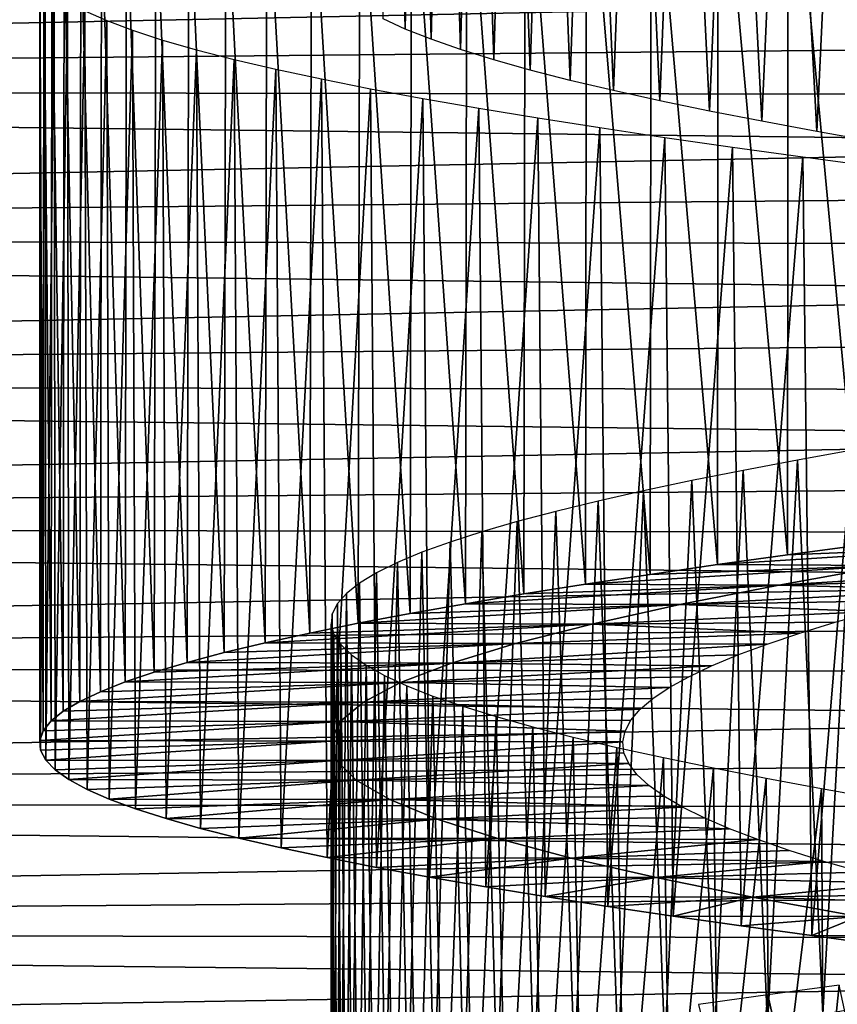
# Model space of a CAD drawing. Header units: millimetres. Extents: x -161 to 161, y -94 to 1149.
# Tile 880 of 1056: x 37.42 to 40.78, y 450.34 to 454.4. Entities that reach past the tile are written whole.
import ezdxf

# ---------------------------------------------------------------- set-up
doc = ezdxf.new("R2010")
doc.units = ezdxf.units.MM
doc.header["$LTSCALE"] = 81.481481
for name, color, linetype in [('43', 7, 'CONTINUOUS'), ('44', 7, 'CONTINUOUS'), ('61', 7, 'CONTINUOUS'), ('62', 7, 'CONTINUOUS'), ('78', 7, 'CONTINUOUS')]:
    doc.layers.add(name, color=color, linetype=linetype)

msp = doc.modelspace()

# ---------------------------------------------------------------- linework, layer by layer
at = {"layer": '43', "color": 7, "linetype": 'CONTINUOUS', "true_color": 0xaaaaaa}
for points in [[(53, 454.7003, -15.6238), (53, 454.3845, -15.4846), (24.2, 454.7366, -15.6397), (53, 454.7003, -15.6238)], [(24.2, 454.7366, -15.6397), (53, 454.3845, -15.4846), (24.2, 454.1122, -15.3587), (24.2, 454.7366, -15.6397)], [(53, 454.3845, -15.4846), (53, 454.0716, -15.339), (24.2, 454.1122, -15.3587), (53, 454.3845, -15.4846)], [(53, 454.0716, -15.339), (53, 453.7619, -15.1873), (24.2, 454.1122, -15.3587), (53, 454.0716, -15.339)], [(24.2, 454.1122, -15.3587), (53, 453.7619, -15.1873), (24.2, 453.4997, -15.0528), (24.2, 454.1122, -15.3587)], [(53, 453.7619, -15.1873), (53, 453.456, -15.0296), (24.2, 453.4997, -15.0528), (53, 453.7619, -15.1873)], [(53, 453.456, -15.0296), (53, 453.1541, -14.8662), (24.2, 453.4997, -15.0528), (53, 453.456, -15.0296)], [(24.2, 453.4997, -15.0528), (53, 453.1541, -14.8662), (24.2, 452.9, -14.7224), (24.2, 453.4997, -15.0528)], [(53, 453.1541, -14.8662), (53, 452.8556, -14.6966), (24.2, 452.9, -14.7224), (53, 453.1541, -14.8662)], [(53, 452.8556, -14.6966), (53, 452.5599, -14.5205), (24.2, 452.9, -14.7224), (53, 452.8556, -14.6966)], [(24.2, 452.9, -14.7224), (53, 452.5599, -14.5205), (24.2, 452.3141, -14.3682), (24.2, 452.9, -14.7224)], [(53, 452.5599, -14.5205), (53, 452.2672, -14.3382), (24.2, 452.3141, -14.3682), (53, 452.5599, -14.5205)], [(53, 452.2672, -14.3382), (53, 451.9781, -14.1498), (24.2, 452.3141, -14.3682), (53, 452.2672, -14.3382)], [(24.2, 452.3141, -14.3682), (53, 451.9781, -14.1498), (24.2, 451.7429, -13.9907), (24.2, 452.3141, -14.3682)], [(53, 451.9781, -14.1498), (53, 451.6927, -13.9556), (24.2, 451.7429, -13.9907), (53, 451.9781, -14.1498)], [(53, 451.6927, -13.9556), (53, 451.4115, -13.7558), (24.2, 451.7429, -13.9907), (53, 451.6927, -13.9556)], [(24.2, 451.7429, -13.9907), (53, 451.4115, -13.7558), (24.2, 451.1874, -13.5905), (24.2, 451.7429, -13.9907)], [(53, 451.4115, -13.7558), (53, 451.1348, -13.5507), (24.2, 451.1874, -13.5905), (53, 451.4115, -13.7558)], [(53, 451.1348, -13.5507), (53, 450.8629, -13.3405), (24.2, 451.1874, -13.5905), (53, 451.1348, -13.5507)], [(24.2, 451.1874, -13.5905), (53, 450.8629, -13.3405), (24.2, 450.6484, -13.1683), (24.2, 451.1874, -13.5905)], [(53, 450.8629, -13.3405), (53, 450.5959, -13.1252), (24.2, 450.6484, -13.1683), (53, 450.8629, -13.3405)], [(53, 450.5959, -13.1252), (53, 450.3327, -12.9039), (24.2, 450.6484, -13.1683), (53, 450.5959, -13.1252)], [(24.2, 450.6484, -13.1683), (53, 450.3327, -12.9039), (24.2, 450.1269, -12.7247), (24.2, 450.6484, -13.1683)]]:
    msp.add_3dface(points, dxfattribs=at)
at = {"layer": '44', "color": 7, "linetype": 'CONTINUOUS', "true_color": 0xaaaaaa}
for points in [[(24.2, 454.1122, 15.3587), (53, 454.7003, 15.6238), (24.2, 454.7366, 15.6397), (24.2, 454.1122, 15.3587)], [(53, 454.3845, 15.4846), (53, 454.7003, 15.6238), (24.2, 454.1122, 15.3587), (53, 454.3845, 15.4846)], [(53, 454.0716, 15.339), (53, 454.3845, 15.4846), (24.2, 454.1122, 15.3587), (53, 454.0716, 15.339)], [(24.2, 453.4997, 15.0528), (53, 454.0716, 15.339), (24.2, 454.1122, 15.3587), (24.2, 453.4997, 15.0528)], [(53, 453.7619, 15.1873), (53, 454.0716, 15.339), (24.2, 453.4997, 15.0528), (53, 453.7619, 15.1873)], [(53, 453.456, 15.0296), (53, 453.7619, 15.1873), (24.2, 453.4997, 15.0528), (53, 453.456, 15.0296)], [(24.2, 452.9, 14.7224), (53, 453.456, 15.0296), (24.2, 453.4997, 15.0528), (24.2, 452.9, 14.7224)], [(53, 453.1541, 14.8662), (53, 453.456, 15.0296), (24.2, 452.9, 14.7224), (53, 453.1541, 14.8662)], [(53, 452.8556, 14.6966), (53, 453.1541, 14.8662), (24.2, 452.9, 14.7224), (53, 452.8556, 14.6966)], [(24.2, 452.3141, 14.3682), (53, 452.8556, 14.6966), (24.2, 452.9, 14.7224), (24.2, 452.3141, 14.3682)], [(53, 452.5599, 14.5205), (53, 452.8556, 14.6966), (24.2, 452.3141, 14.3682), (53, 452.5599, 14.5205)], [(53, 452.2672, 14.3382), (53, 452.5599, 14.5205), (24.2, 452.3141, 14.3682), (53, 452.2672, 14.3382)], [(24.2, 451.7429, 13.9907), (53, 452.2672, 14.3382), (24.2, 452.3141, 14.3682), (24.2, 451.7429, 13.9907)], [(53, 451.9781, 14.1498), (53, 452.2672, 14.3382), (24.2, 451.7429, 13.9907), (53, 451.9781, 14.1498)], [(53, 451.6927, 13.9556), (53, 451.9781, 14.1498), (24.2, 451.7429, 13.9907), (53, 451.6927, 13.9556)], [(24.2, 451.1874, 13.5905), (53, 451.6927, 13.9556), (24.2, 451.7429, 13.9907), (24.2, 451.1874, 13.5905)], [(53, 451.4115, 13.7558), (53, 451.6927, 13.9556), (24.2, 451.1874, 13.5905), (53, 451.4115, 13.7558)], [(53, 451.1348, 13.5507), (53, 451.4115, 13.7558), (24.2, 451.1874, 13.5905), (53, 451.1348, 13.5507)], [(24.2, 450.6484, 13.1683), (53, 451.1348, 13.5507), (24.2, 451.1874, 13.5905), (24.2, 450.6484, 13.1683)], [(53, 450.8629, 13.3405), (53, 451.1348, 13.5507), (24.2, 450.6484, 13.1683), (53, 450.8629, 13.3405)], [(53, 450.5959, 13.1252), (53, 450.8629, 13.3405), (24.2, 450.6484, 13.1683), (53, 450.5959, 13.1252)], [(24.2, 450.1269, 12.7247), (53, 450.5959, 13.1252), (24.2, 450.6484, 13.1683), (24.2, 450.1269, 12.7247)], [(53, 450.3327, 12.9039), (53, 450.5959, 13.1252), (24.2, 450.1269, 12.7247), (53, 450.3327, 12.9039)]]:
    msp.add_3dface(points, dxfattribs=at)
at = {"layer": '61', "color": 7, "linetype": 'CONTINUOUS', "true_color": 0xaaaaaa}
for points in [[(40.9898, 452.1487, 4.6168), (41.4725, 452.229, 4.9469), (40.2902, 452.1525, 5.5923), (40.9898, 452.1487, 4.6168)], [(40.2902, 452.1525, 5.5923), (41.4725, 452.229, 4.9469), (40.5781, 452.1927, 5.798), (40.2902, 452.1525, 5.5923)], [(40.5781, 452.1927, 5.798), (41.4725, 452.229, 4.9469), (40.876, 452.233, 5.9889), (40.5781, 452.1927, 5.798)], [(40.5426, 452.0684, 4.24), (40.9898, 452.1487, 4.6168), (39.7474, 452.0721, 5.1387), (40.5426, 452.0684, 4.24)], [(39.7474, 452.0721, 5.1387), (40.9898, 452.1487, 4.6168), (40.0131, 452.1123, 5.3723), (39.7474, 452.0721, 5.1387)], [(40.0131, 452.1123, 5.3723), (40.9898, 452.1487, 4.6168), (40.2902, 452.1525, 5.5923), (40.0131, 452.1123, 5.3723)], [(40.9898, 452.1487, 4.6168), (40.5426, 452.0684, 4.24), (41.6681, 452.1383, 3.625), (40.9898, 452.1487, 4.6168)], [(41.6681, 452.1383, 3.625), (40.5426, 452.0684, 4.24), (41.4692, 452.0936, 3.4604), (41.6681, 452.1383, 3.625)], [(41.4692, 452.0936, 3.4604), (40.5426, 452.0684, 4.24), (41.28, 452.049, 3.285), (41.4692, 452.0936, 3.4604)], [(40.1357, 451.9882, 3.8201), (40.5426, 452.0684, 4.24), (39.2528, 451.9916, 4.6329), (40.1357, 451.9882, 3.8201)], [(39.2528, 451.9916, 4.6329), (40.5426, 452.0684, 4.24), (39.4938, 452.0318, 4.8921), (39.2528, 451.9916, 4.6329)], [(39.4938, 452.0318, 4.8921), (40.5426, 452.0684, 4.24), (39.7474, 452.0721, 5.1387), (39.4938, 452.0318, 4.8921)], [(40.5426, 452.0684, 4.24), (40.1357, 451.9882, 3.8201), (41.28, 452.049, 3.285), (40.5426, 452.0684, 4.24)], [(41.28, 452.049, 3.285), (40.1357, 451.9882, 3.8201), (41.1009, 452.0043, 3.0993), (41.28, 452.049, 3.285)], [(41.1009, 452.0043, 3.0993), (40.1357, 451.9882, 3.8201), (40.9325, 451.9596, 2.9036), (41.1009, 452.0043, 3.0993)], [(39.7735, 451.9079, 3.3611), (40.1357, 451.9882, 3.8201), (38.8117, 451.9111, 4.0794), (39.7735, 451.9079, 3.3611)], [(38.8117, 451.9111, 4.0794), (40.1357, 451.9882, 3.8201), (39.0252, 451.9513, 4.3617), (38.8117, 451.9111, 4.0794)], [(39.0252, 451.9513, 4.3617), (40.1357, 451.9882, 3.8201), (39.2528, 451.9916, 4.6329), (39.0252, 451.9513, 4.3617)], [(40.1357, 451.9882, 3.8201), (39.7735, 451.9079, 3.3611), (40.9325, 451.9596, 2.9036), (40.1357, 451.9882, 3.8201)], [(40.9325, 451.9596, 2.9036), (39.7735, 451.9079, 3.3611), (40.7751, 451.9149, 2.6985), (40.9325, 451.9596, 2.9036)], [(39.4591, 451.8276, 2.868), (39.7735, 451.9079, 3.3611), (38.429, 451.8306, 3.4842), (39.4591, 451.8276, 2.868)], [(38.429, 451.8306, 3.4842), (39.7735, 451.9079, 3.3611), (38.6128, 451.8708, 3.7866), (38.429, 451.8306, 3.4842)], [(38.6128, 451.8708, 3.7866), (39.7735, 451.9079, 3.3611), (38.8117, 451.9111, 4.0794), (38.6128, 451.8708, 3.7866)], [(39.7735, 451.9079, 3.3611), (39.4591, 451.8276, 2.868), (40.6292, 451.8701, 2.4846), (39.7735, 451.9079, 3.3611)], [(40.7751, 451.9149, 2.6985), (39.7735, 451.9079, 3.3611), (40.6292, 451.8701, 2.4846), (40.7751, 451.9149, 2.6985)], [(40.6292, 451.8701, 2.4846), (39.4591, 451.8276, 2.868), (40.4954, 451.8253, 2.2627), (40.6292, 451.8701, 2.4846)], [(39.1957, 451.7474, 2.3459), (39.4591, 451.8276, 2.868), (38.1085, 451.7502, 2.8538), (39.1957, 451.7474, 2.3459)], [(38.1085, 451.7502, 2.8538), (39.4591, 451.8276, 2.868), (38.2608, 451.7904, 3.173), (38.1085, 451.7502, 2.8538)], [(38.2608, 451.7904, 3.173), (39.4591, 451.8276, 2.868), (38.429, 451.8306, 3.4842), (38.2608, 451.7904, 3.173)], [(39.4591, 451.8276, 2.868), (39.1957, 451.7474, 2.3459), (40.4954, 451.8253, 2.2627), (39.4591, 451.8276, 2.868)], [(40.4954, 451.8253, 2.2627), (39.1957, 451.7474, 2.3459), (40.3743, 451.7805, 2.0339), (40.4954, 451.8253, 2.2627)], [(40.3743, 451.7805, 2.0339), (39.1957, 451.7474, 2.3459), (40.2663, 451.7357, 1.7988), (40.3743, 451.7805, 2.0339)], [(38.9864, 451.6671, 1.8), (39.1957, 451.7474, 2.3459), (37.8531, 451.6697, 2.1944), (38.9864, 451.6671, 1.8)], [(37.8531, 451.6697, 2.1944), (39.1957, 451.7474, 2.3459), (37.9725, 451.71, 2.5274), (37.8531, 451.6697, 2.1944)], [(37.9725, 451.71, 2.5274), (39.1957, 451.7474, 2.3459), (38.1085, 451.7502, 2.8538), (37.9725, 451.71, 2.5274)], [(39.1957, 451.7474, 2.3459), (38.9864, 451.6671, 1.8), (40.2663, 451.7357, 1.7988), (39.1957, 451.7474, 2.3459)], [(40.2663, 451.7357, 1.7988), (38.9864, 451.6671, 1.8), (40.1718, 451.691, 1.5582), (40.2663, 451.7357, 1.7988)], [(40.1718, 451.691, 1.5582), (38.9864, 451.6671, 1.8), (40.0912, 451.6463, 1.3127), (40.1718, 451.691, 1.5582)], [(38.8334, 451.5869, 1.2357), (38.9864, 451.6671, 1.8), (37.6656, 451.5893, 1.5122), (38.8334, 451.5869, 1.2357)], [(37.6656, 451.5893, 1.5122), (38.9864, 451.6671, 1.8), (37.7507, 451.6295, 1.8557), (37.6656, 451.5893, 1.5122)], [(37.7507, 451.6295, 1.8557), (38.9864, 451.6671, 1.8), (37.8531, 451.6697, 2.1944), (37.7507, 451.6295, 1.8557)], [(38.9864, 451.6671, 1.8), (38.8334, 451.5869, 1.2357), (40.0912, 451.6463, 1.3127), (38.9864, 451.6671, 1.8)], [(40.0912, 451.6463, 1.3127), (38.8334, 451.5869, 1.2357), (40.0246, 451.6016, 1.0631), (40.0912, 451.6463, 1.3127)], [(40.0246, 451.6016, 1.0631), (38.8334, 451.5869, 1.2357), (39.9721, 451.5569, 0.81), (40.0246, 451.6016, 1.0631)], [(38.7379, 451.5066, 0.6587), (38.8334, 451.5869, 1.2357), (37.5478, 451.5088, 0.8148), (38.7379, 451.5066, 0.6587)], [(37.5478, 451.5088, 0.8148), (38.8334, 451.5869, 1.2357), (37.5979, 451.5491, 1.1649), (37.5478, 451.5088, 0.8148)], [(37.5979, 451.5491, 1.1649), (38.8334, 451.5869, 1.2357), (37.6656, 451.5893, 1.5122), (37.5979, 451.5491, 1.1649)], [(38.8334, 451.5869, 1.2357), (38.7379, 451.5066, 0.6587), (39.9721, 451.5569, 0.81), (38.8334, 451.5869, 1.2357)], [(39.9721, 451.5569, 0.81), (38.7379, 451.5066, 0.6587), (39.9338, 451.5121, 0.5543), (39.9721, 451.5569, 0.81)], [(38.7006, 451.4263, 0.0752), (38.7379, 451.5066, 0.6587), (37.501, 451.4285, 0.1096), (38.7006, 451.4263, 0.0752)], [(37.501, 451.4285, 0.1096), (38.7379, 451.5066, 0.6587), (37.5155, 451.4686, 0.4627), (37.501, 451.4285, 0.1096)], [(37.5155, 451.4686, 0.4627), (38.7379, 451.5066, 0.6587), (37.5478, 451.5088, 0.8148), (37.5155, 451.4686, 0.4627)], [(38.7379, 451.5066, 0.6587), (38.7006, 451.4263, 0.0752), (39.9099, 451.4674, 0.2968), (38.7379, 451.5066, 0.6587)], [(39.9338, 451.5121, 0.5543), (38.7379, 451.5066, 0.6587), (39.9099, 451.4674, 0.2968), (39.9338, 451.5121, 0.5543)], [(39.9099, 451.4674, 0.2968), (38.7006, 451.4263, 0.0752), (39.9005, 451.4227, 0.0384), (39.9099, 451.4674, 0.2968)], [(37.5044, 451.3883, -0.2438), (38.7006, 451.4263, 0.0752), (37.501, 451.4285, 0.1096), (37.5044, 451.3883, -0.2438)], [(37.5257, 451.3481, -0.5966), (38.7006, 451.4263, 0.0752), (37.5044, 451.3883, -0.2438), (37.5257, 451.3481, -0.5966)], [(38.7224, 451.3461, -0.5091), (38.7006, 451.4263, 0.0752), (37.5257, 451.3481, -0.5966), (38.7224, 451.3461, -0.5091)], [(38.7006, 451.4263, 0.0752), (38.7224, 451.3461, -0.5091), (39.9005, 451.4227, 0.0384), (38.7006, 451.4263, 0.0752)], [(39.9005, 451.4227, 0.0384), (38.7224, 451.3461, -0.5091), (39.9055, 451.3779, -0.22), (39.9005, 451.4227, 0.0384)], [(39.9055, 451.3779, -0.22), (38.7224, 451.3461, -0.5091), (39.9251, 451.3332, -0.4776), (39.9055, 451.3779, -0.22)], [(37.5648, 451.3079, -0.9479), (38.7224, 451.3461, -0.5091), (37.5257, 451.3481, -0.5966), (37.5648, 451.3079, -0.9479)], [(37.6216, 451.2677, -1.2969), (38.7224, 451.3461, -0.5091), (37.5648, 451.3079, -0.9479), (37.6216, 451.2677, -1.2969)], [(38.8033, 451.2658, -1.0882), (38.7224, 451.3461, -0.5091), (37.6216, 451.2677, -1.2969), (38.8033, 451.2658, -1.0882)], [(38.7224, 451.3461, -0.5091), (38.8033, 451.2658, -1.0882), (39.9251, 451.3332, -0.4776), (38.7224, 451.3461, -0.5091)], [(39.9251, 451.3332, -0.4776), (38.8033, 451.2658, -1.0882), (39.9591, 451.2885, -0.7337), (39.9251, 451.3332, -0.4776)], [(39.9591, 451.2885, -0.7337), (38.8033, 451.2658, -1.0882), (40.0073, 451.2438, -0.9874), (39.9591, 451.2885, -0.7337)], [(37.6959, 451.2275, -1.6425), (38.8033, 451.2658, -1.0882), (37.6216, 451.2677, -1.2969), (37.6959, 451.2275, -1.6425)], [(37.7874, 451.1873, -1.9838), (38.8033, 451.2658, -1.0882), (37.6959, 451.2275, -1.6425), (37.7874, 451.1873, -1.9838)], [(38.9419, 451.1855, -1.6563), (38.8033, 451.2658, -1.0882), (37.7874, 451.1873, -1.9838), (38.9419, 451.1855, -1.6563)], [(38.8033, 451.2658, -1.0882), (38.9419, 451.1855, -1.6563), (40.0073, 451.2438, -0.9874), (38.8033, 451.2658, -1.0882)], [(40.0073, 451.2438, -0.9874), (38.9419, 451.1855, -1.6563), (40.0697, 451.1992, -1.238), (40.0073, 451.2438, -0.9874)], [(40.0697, 451.1992, -1.238), (38.9419, 451.1855, -1.6563), (40.1461, 451.1545, -1.4844), (40.0697, 451.1992, -1.238)], [(37.8958, 451.1472, -2.3199), (38.9419, 451.1855, -1.6563), (37.7874, 451.1873, -1.9838), (37.8958, 451.1472, -2.3199)], [(38.0211, 451.107, -2.65), (38.9419, 451.1855, -1.6563), (37.8958, 451.1472, -2.3199), (38.0211, 451.107, -2.65)], [(39.1367, 451.1053, -2.2077), (38.9419, 451.1855, -1.6563), (38.0211, 451.107, -2.65), (39.1367, 451.1053, -2.2077)], [(38.9419, 451.1855, -1.6563), (39.1367, 451.1053, -2.2077), (40.1461, 451.1545, -1.4844), (38.9419, 451.1855, -1.6563)], [(40.1461, 451.1545, -1.4844), (39.1367, 451.1053, -2.2077), (40.2361, 451.1099, -1.726), (40.1461, 451.1545, -1.4844)], [(40.2361, 451.1099, -1.726), (39.1367, 451.1053, -2.2077), (40.3395, 451.0653, -1.9621), (40.2361, 451.1099, -1.726)], [(38.1628, 451.0669, -2.9733), (39.1367, 451.1053, -2.2077), (38.0211, 451.107, -2.65), (38.1628, 451.0669, -2.9733)], [(38.3208, 451.0268, -3.2889), (39.1367, 451.1053, -2.2077), (38.1628, 451.0669, -2.9733), (38.3208, 451.0268, -3.2889)], [(39.3862, 451.025, -2.7364), (39.1367, 451.1053, -2.2077), (38.3208, 451.0268, -3.2889), (39.3862, 451.025, -2.7364)], [(39.1367, 451.1053, -2.2077), (39.3862, 451.025, -2.7364), (40.3395, 451.0653, -1.9621), (39.1367, 451.1053, -2.2077)], [(40.3395, 451.0653, -1.9621), (39.3862, 451.025, -2.7364), (40.4562, 451.0207, -2.1922), (40.3395, 451.0653, -1.9621)], [(38.4946, 450.9866, -3.5961), (39.3862, 451.025, -2.7364), (38.3208, 451.0268, -3.2889), (38.4946, 450.9866, -3.5961)], [(38.6837, 450.9465, -3.8941), (39.3862, 451.025, -2.7364), (38.4946, 450.9866, -3.5961), (38.6837, 450.9465, -3.8941)], [(39.6879, 450.9447, -3.2373), (39.3862, 451.025, -2.7364), (38.6837, 450.9465, -3.8941), (39.6879, 450.9447, -3.2373)], [(39.3862, 451.025, -2.7364), (39.6879, 450.9447, -3.2373), (40.4562, 451.0207, -2.1922), (39.3862, 451.025, -2.7364)], [(40.4562, 451.0207, -2.1922), (39.6879, 450.9447, -3.2373), (40.5859, 450.9759, -2.4159), (40.4562, 451.0207, -2.1922)], [(40.5859, 450.9759, -2.4159), (39.6879, 450.9447, -3.2373), (40.7281, 450.9311, -2.6323), (40.5859, 450.9759, -2.4159)], [(38.8874, 450.9064, -4.1823), (39.6879, 450.9447, -3.2373), (38.6837, 450.9465, -3.8941), (38.8874, 450.9064, -4.1823)], [(39.1053, 450.8663, -4.4599), (39.6879, 450.9447, -3.2373), (38.8874, 450.9064, -4.1823), (39.1053, 450.8663, -4.4599)], [(40.0384, 450.8645, -3.7054), (39.6879, 450.9447, -3.2373), (39.1053, 450.8663, -4.4599), (40.0384, 450.8645, -3.7054)], [(39.6879, 450.9447, -3.2373), (40.0384, 450.8645, -3.7054), (40.7281, 450.9311, -2.6323), (39.6879, 450.9447, -3.2373)], [(40.7281, 450.9311, -2.6323), (40.0384, 450.8645, -3.7054), (40.8823, 450.8863, -2.8406), (40.7281, 450.9311, -2.6323)], [(39.3369, 450.8261, -4.7263), (40.0384, 450.8645, -3.7054), (39.1053, 450.8663, -4.4599), (39.3369, 450.8261, -4.7263)], [(40.8823, 450.8863, -2.8406), (40.0384, 450.8645, -3.7054), (41.0478, 450.8415, -3.0398), (40.8823, 450.8863, -2.8406)], [(39.5815, 450.786, -4.9807), (40.0384, 450.8645, -3.7054), (39.3369, 450.8261, -4.7263), (39.5815, 450.786, -4.9807)], [(40.434, 450.7842, -4.136), (40.0384, 450.8645, -3.7054), (39.5815, 450.786, -4.9807), (40.434, 450.7842, -4.136)], [(40.0384, 450.8645, -3.7054), (40.434, 450.7842, -4.136), (41.0478, 450.8415, -3.0398), (40.0384, 450.8645, -3.7054)], [(41.0478, 450.8415, -3.0398), (40.434, 450.7842, -4.136), (41.224, 450.7967, -3.2292), (41.0478, 450.8415, -3.0398)], [(39.8387, 450.7459, -5.2224), (40.434, 450.7842, -4.136), (39.5815, 450.786, -4.9807), (39.8387, 450.7459, -5.2224)], [(41.224, 450.7967, -3.2292), (40.434, 450.7842, -4.136), (41.4104, 450.752, -3.4081), (41.224, 450.7967, -3.2292)], [(40.1078, 450.7057, -5.4507), (40.434, 450.7842, -4.136), (39.8387, 450.7459, -5.2224), (40.1078, 450.7057, -5.4507)], [(40.8711, 450.704, -4.5244), (40.434, 450.7842, -4.136), (40.1078, 450.7057, -5.4507), (40.8711, 450.704, -4.5244)], [(40.434, 450.7842, -4.136), (40.8711, 450.704, -4.5244), (41.4104, 450.752, -3.4081), (40.434, 450.7842, -4.136)], [(40.3882, 450.6656, -5.6649), (40.8711, 450.704, -4.5244), (40.1078, 450.7057, -5.4507), (40.3882, 450.6656, -5.6649)], [(40.6789, 450.6255, -5.8647), (40.8711, 450.704, -4.5244), (40.3882, 450.6656, -5.6649), (40.6789, 450.6255, -5.8647)], [(41.3452, 450.6237, -4.8666), (40.8711, 450.704, -4.5244), (40.6789, 450.6255, -5.8647), (41.3452, 450.6237, -4.8666)], [(40.9792, 450.5854, -6.0495), (41.3452, 450.6237, -4.8666), (40.6789, 450.6255, -5.8647), (40.9792, 450.5854, -6.0495)]]:
    msp.add_3dface(points, dxfattribs=at)
at = {"layer": '62', "color": 7, "linetype": 'CONTINUOUS', "true_color": 0xaaaaaa}
for points in [[(40.5811, 455.3931, 5.8), (40.876, 452.233, 5.9889), (40.8784, 455.4333, 5.9903), (40.5811, 455.3931, 5.8)], [(40.2937, 455.353, 5.5949), (40.5781, 452.1927, 5.798), (40.5811, 455.3931, 5.8), (40.2937, 455.353, 5.5949)], [(40.5781, 452.1927, 5.798), (40.876, 452.233, 5.9889), (40.5811, 455.3931, 5.8), (40.5781, 452.1927, 5.798)], [(40.0171, 455.3129, 5.3757), (40.2902, 452.1525, 5.5923), (40.2937, 455.353, 5.5949), (40.0171, 455.3129, 5.3757)], [(40.2902, 452.1525, 5.5923), (40.5781, 452.1927, 5.798), (40.2937, 455.353, 5.5949), (40.2902, 452.1525, 5.5923)], [(39.7519, 455.2728, 5.1429), (40.0131, 452.1123, 5.3723), (40.0171, 455.3129, 5.3757), (39.7519, 455.2728, 5.1429)], [(40.0131, 452.1123, 5.3723), (40.2902, 452.1525, 5.5923), (40.0171, 455.3129, 5.3757), (40.0131, 452.1123, 5.3723)], [(39.4987, 455.2326, 4.8972), (39.7474, 452.0721, 5.1387), (39.7519, 455.2728, 5.1429), (39.4987, 455.2326, 4.8972)], [(39.7474, 452.0721, 5.1387), (40.0131, 452.1123, 5.3723), (39.7519, 455.2728, 5.1429), (39.7474, 452.0721, 5.1387)], [(39.2583, 455.1925, 4.6391), (39.4938, 452.0318, 4.8921), (39.4987, 455.2326, 4.8972), (39.2583, 455.1925, 4.6391)], [(39.4938, 452.0318, 4.8921), (39.7474, 452.0721, 5.1387), (39.4987, 455.2326, 4.8972), (39.4938, 452.0318, 4.8921)], [(39.0311, 455.1524, 4.3693), (39.2528, 451.9916, 4.6329), (39.2583, 455.1925, 4.6391), (39.0311, 455.1524, 4.3693)], [(39.2528, 451.9916, 4.6329), (39.4938, 452.0318, 4.8921), (39.2583, 455.1925, 4.6391), (39.2528, 451.9916, 4.6329)], [(38.818, 455.1123, 4.0883), (39.0252, 451.9513, 4.3617), (39.0311, 455.1524, 4.3693), (38.818, 455.1123, 4.0883)], [(39.0252, 451.9513, 4.3617), (39.2528, 451.9916, 4.6329), (39.0311, 455.1524, 4.3693), (39.0252, 451.9513, 4.3617)], [(38.6193, 455.0722, 3.7968), (38.8117, 451.9111, 4.0794), (38.818, 455.1123, 4.0883), (38.6193, 455.0722, 3.7968)], [(38.8117, 451.9111, 4.0794), (39.0252, 451.9513, 4.3617), (38.818, 455.1123, 4.0883), (38.8117, 451.9111, 4.0794)], [(38.4357, 455.0321, 3.4956), (38.6128, 451.8708, 3.7866), (38.6193, 455.0722, 3.7968), (38.4357, 455.0321, 3.4956)], [(38.6128, 451.8708, 3.7866), (38.8117, 451.9111, 4.0794), (38.6193, 455.0722, 3.7968), (38.6128, 451.8708, 3.7866)], [(38.2674, 454.992, 3.1857), (38.429, 451.8306, 3.4842), (38.4357, 455.0321, 3.4956), (38.2674, 454.992, 3.1857)], [(38.429, 451.8306, 3.4842), (38.6128, 451.8708, 3.7866), (38.4357, 455.0321, 3.4956), (38.429, 451.8306, 3.4842)], [(38.1149, 454.9519, 2.8677), (38.2608, 451.7904, 3.173), (38.2674, 454.992, 3.1857), (38.1149, 454.9519, 2.8677)], [(38.2608, 451.7904, 3.173), (38.429, 451.8306, 3.4842), (38.2674, 454.992, 3.1857), (38.2608, 451.7904, 3.173)], [(37.9785, 454.9119, 2.5427), (38.1085, 451.7502, 2.8538), (38.1149, 454.9519, 2.8677), (37.9785, 454.9119, 2.5427)], [(38.1085, 451.7502, 2.8538), (38.2608, 451.7904, 3.173), (38.1149, 454.9519, 2.8677), (38.1085, 451.7502, 2.8538)], [(37.8587, 454.8718, 2.2114), (37.9725, 451.71, 2.5274), (37.9785, 454.9119, 2.5427), (37.8587, 454.8718, 2.2114)], [(37.9725, 451.71, 2.5274), (38.1085, 451.7502, 2.8538), (37.9785, 454.9119, 2.5427), (37.9725, 451.71, 2.5274)], [(37.7557, 454.8317, 1.8746), (37.8531, 451.6697, 2.1944), (37.8587, 454.8718, 2.2114), (37.7557, 454.8317, 1.8746)], [(37.8531, 451.6697, 2.1944), (37.9725, 451.71, 2.5274), (37.8587, 454.8718, 2.2114), (37.8531, 451.6697, 2.1944)], [(37.6699, 454.7917, 1.5329), (37.7507, 451.6295, 1.8557), (37.7557, 454.8317, 1.8746), (37.6699, 454.7917, 1.5329)], [(37.7507, 451.6295, 1.8557), (37.8531, 451.6697, 2.1944), (37.7557, 454.8317, 1.8746), (37.7507, 451.6295, 1.8557)], [(37.6016, 454.7516, 1.1873), (37.6656, 451.5893, 1.5122), (37.6699, 454.7917, 1.5329), (37.6016, 454.7516, 1.1873)], [(37.6656, 451.5893, 1.5122), (37.7507, 451.6295, 1.8557), (37.6699, 454.7917, 1.5329), (37.6656, 451.5893, 1.5122)], [(37.5508, 454.7116, 0.8387), (37.5979, 451.5491, 1.1649), (37.6016, 454.7516, 1.1873), (37.5508, 454.7116, 0.8387)], [(37.5979, 451.5491, 1.1649), (37.6656, 451.5893, 1.5122), (37.6016, 454.7516, 1.1873), (37.5979, 451.5491, 1.1649)], [(37.5175, 454.6715, 0.488), (37.5478, 451.5088, 0.8148), (37.5508, 454.7116, 0.8387), (37.5175, 454.6715, 0.488)], [(37.5478, 451.5088, 0.8148), (37.5979, 451.5491, 1.1649), (37.5508, 454.7116, 0.8387), (37.5478, 451.5088, 0.8148)], [(37.5018, 454.6315, 0.1362), (37.5155, 451.4686, 0.4627), (37.5175, 454.6715, 0.488), (37.5018, 454.6315, 0.1362)], [(37.5155, 451.4686, 0.4627), (37.5478, 451.5088, 0.8148), (37.5175, 454.6715, 0.488), (37.5155, 451.4686, 0.4627)], [(37.501, 451.4285, 0.1096), (37.5155, 451.4686, 0.4627), (37.5018, 454.6315, 0.1362), (37.501, 451.4285, 0.1096)], [(37.5036, 454.5915, -0.2157), (37.501, 451.4285, 0.1096), (37.5018, 454.6315, 0.1362), (37.5036, 454.5915, -0.2157)], [(37.5044, 451.3883, -0.2438), (37.501, 451.4285, 0.1096), (37.5036, 454.5915, -0.2157), (37.5044, 451.3883, -0.2438)], [(37.5231, 454.5515, -0.5669), (37.5044, 451.3883, -0.2438), (37.5036, 454.5915, -0.2157), (37.5231, 454.5515, -0.5669)], [(37.5257, 451.3481, -0.5966), (37.5044, 451.3883, -0.2438), (37.5231, 454.5515, -0.5669), (37.5257, 451.3481, -0.5966)], [(37.5603, 454.5115, -0.9165), (37.5257, 451.3481, -0.5966), (37.5231, 454.5515, -0.5669), (37.5603, 454.5115, -0.9165)], [(37.5648, 451.3079, -0.9479), (37.5257, 451.3481, -0.5966), (37.5603, 454.5115, -0.9165), (37.5648, 451.3079, -0.9479)], [(37.6151, 454.4715, -1.2638), (37.5648, 451.3079, -0.9479), (37.5603, 454.5115, -0.9165), (37.6151, 454.4715, -1.2638)], [(37.6216, 451.2677, -1.2969), (37.5648, 451.3079, -0.9479), (37.6151, 454.4715, -1.2638), (37.6216, 451.2677, -1.2969)], [(37.6874, 454.4315, -1.6081), (37.6216, 451.2677, -1.2969), (37.6151, 454.4715, -1.2638), (37.6874, 454.4315, -1.6081)], [(37.6959, 451.2275, -1.6425), (37.6216, 451.2677, -1.2969), (37.6874, 454.4315, -1.6081), (37.6959, 451.2275, -1.6425)], [(37.777, 454.3915, -1.9483), (37.6959, 451.2275, -1.6425), (37.6874, 454.4315, -1.6081), (37.777, 454.3915, -1.9483)], [(37.7874, 451.1873, -1.9838), (37.6959, 451.2275, -1.6425), (37.777, 454.3915, -1.9483), (37.7874, 451.1873, -1.9838)], [(37.8835, 454.3515, -2.2837), (37.7874, 451.1873, -1.9838), (37.777, 454.3915, -1.9483), (37.8835, 454.3515, -2.2837)], [(37.8958, 451.1472, -2.3199), (37.7874, 451.1873, -1.9838), (37.8835, 454.3515, -2.2837), (37.8958, 451.1472, -2.3199)], [(38.0066, 454.3115, -2.6135), (37.8958, 451.1472, -2.3199), (37.8835, 454.3515, -2.2837), (38.0066, 454.3115, -2.6135)], [(38.0211, 451.107, -2.65), (37.8958, 451.1472, -2.3199), (38.0066, 454.3115, -2.6135), (38.0211, 451.107, -2.65)], [(38.1462, 454.2715, -2.9368), (38.0211, 451.107, -2.65), (38.0066, 454.3115, -2.6135), (38.1462, 454.2715, -2.9368)], [(38.1628, 451.0669, -2.9733), (38.0211, 451.107, -2.65), (38.1462, 454.2715, -2.9368), (38.1628, 451.0669, -2.9733)], [(38.3018, 454.2314, -3.2528), (38.1628, 451.0669, -2.9733), (38.1462, 454.2715, -2.9368), (38.3018, 454.2314, -3.2528)], [(38.3208, 451.0268, -3.2889), (38.1628, 451.0669, -2.9733), (38.3018, 454.2314, -3.2528), (38.3208, 451.0268, -3.2889)], [(38.4733, 454.1913, -3.5607), (38.3208, 451.0268, -3.2889), (38.3018, 454.2314, -3.2528), (38.4733, 454.1913, -3.5607)], [(38.4946, 450.9866, -3.5961), (38.3208, 451.0268, -3.2889), (38.4733, 454.1913, -3.5607), (38.4946, 450.9866, -3.5961)], [(38.6602, 454.1513, -3.8595), (38.4946, 450.9866, -3.5961), (38.4733, 454.1913, -3.5607), (38.6602, 454.1513, -3.8595)], [(38.6837, 450.9465, -3.8941), (38.4946, 450.9866, -3.5961), (38.6602, 454.1513, -3.8595), (38.6837, 450.9465, -3.8941)], [(38.862, 454.1112, -4.1485), (38.6837, 450.9465, -3.8941), (38.6602, 454.1513, -3.8595), (38.862, 454.1112, -4.1485)], [(38.8874, 450.9064, -4.1823), (38.6837, 450.9465, -3.8941), (38.862, 454.1112, -4.1485), (38.8874, 450.9064, -4.1823)], [(39.0781, 454.0711, -4.4269), (38.8874, 450.9064, -4.1823), (38.862, 454.1112, -4.1485), (39.0781, 454.0711, -4.4269)], [(39.1053, 450.8663, -4.4599), (38.8874, 450.9064, -4.1823), (39.0781, 454.0711, -4.4269), (39.1053, 450.8663, -4.4599)], [(39.3078, 454.0311, -4.6941), (39.1053, 450.8663, -4.4599), (39.0781, 454.0711, -4.4269), (39.3078, 454.0311, -4.6941)], [(39.3369, 450.8261, -4.7263), (39.1053, 450.8663, -4.4599), (39.3078, 454.0311, -4.6941), (39.3369, 450.8261, -4.7263)], [(39.5506, 453.991, -4.9496), (39.3369, 450.8261, -4.7263), (39.3078, 454.0311, -4.6941), (39.5506, 453.991, -4.9496)], [(39.5815, 450.786, -4.9807), (39.3369, 450.8261, -4.7263), (39.5506, 453.991, -4.9496), (39.5815, 450.786, -4.9807)], [(39.806, 453.9509, -5.1926), (39.5815, 450.786, -4.9807), (39.5506, 453.991, -4.9496), (39.806, 453.9509, -5.1926)], [(39.8387, 450.7459, -5.2224), (39.5815, 450.786, -4.9807), (39.806, 453.9509, -5.1926), (39.8387, 450.7459, -5.2224)], [(40.0734, 453.9108, -5.4226), (39.8387, 450.7459, -5.2224), (39.806, 453.9509, -5.1926), (40.0734, 453.9108, -5.4226)], [(40.1078, 450.7057, -5.4507), (39.8387, 450.7459, -5.2224), (40.0734, 453.9108, -5.4226), (40.1078, 450.7057, -5.4507)], [(40.3522, 453.8707, -5.6388), (40.1078, 450.7057, -5.4507), (40.0734, 453.9108, -5.4226), (40.3522, 453.8707, -5.6388)], [(40.3882, 450.6656, -5.6649), (40.1078, 450.7057, -5.4507), (40.3522, 453.8707, -5.6388), (40.3882, 450.6656, -5.6649)], [(40.6417, 453.8306, -5.8406), (40.3882, 450.6656, -5.6649), (40.3522, 453.8707, -5.6388), (40.6417, 453.8306, -5.8406)], [(40.6789, 450.6255, -5.8647), (40.3882, 450.6656, -5.6649), (40.6417, 453.8306, -5.8406), (40.6789, 450.6255, -5.8647)], [(40.9411, 453.7904, -6.0275), (40.6789, 450.6255, -5.8647), (40.6417, 453.8306, -5.8406), (40.9411, 453.7904, -6.0275)], [(40.9792, 450.5854, -6.0495), (40.6789, 450.6255, -5.8647), (40.9411, 453.7904, -6.0275), (40.9792, 450.5854, -6.0495)], [(40.4971, 450.3816, 5.7424), (40.697, 449.5, 5.8767), (40.7917, 450.4217, 5.937), (40.4971, 450.3816, 5.7424)], [(40.697, 449.5, 5.8767), (40.9897, 449.5, 6.0562), (40.7917, 450.4217, 5.937), (40.697, 449.5, 5.8767)], [(40.2128, 450.3414, 5.5332), (40.4129, 449.5, 5.6827), (40.4971, 450.3816, 5.7424), (40.2128, 450.3414, 5.5332)], [(40.4129, 449.5, 5.6827), (40.697, 449.5, 5.8767), (40.4971, 450.3816, 5.7424), (40.4129, 449.5, 5.6827)]]:
    msp.add_3dface(points, dxfattribs=at)
at = {"layer": '78', "color": 7, "linetype": 'CONTINUOUS', "true_color": 0xaaaaaa}
for points in [[(38.9148, 454.3988, -1.5638), (38.9539, 456.6797, -1.6974), (39.0055, 454.3566, -1.8575), (38.9148, 454.3988, -1.5638)], [(38.9539, 456.6797, -1.6974), (39.0516, 456.6375, -1.9883), (39.0055, 454.3566, -1.8575), (38.9539, 456.6797, -1.6974)], [(39.0055, 454.3566, -1.8575), (39.0516, 456.6375, -1.9883), (39.1118, 454.3144, -2.1461), (39.0055, 454.3566, -1.8575)], [(39.0516, 456.6375, -1.9883), (39.1646, 456.5954, -2.2739), (39.1118, 454.3144, -2.1461), (39.0516, 456.6375, -1.9883)], [(39.1118, 454.3144, -2.1461), (39.1646, 456.5954, -2.2739), (39.2333, 454.2722, -2.4286), (39.1118, 454.3144, -2.1461)], [(39.1646, 456.5954, -2.2739), (39.2926, 456.5532, -2.5533), (39.2333, 454.2722, -2.4286), (39.1646, 456.5954, -2.2739)], [(39.2333, 454.2722, -2.4286), (39.2926, 456.5532, -2.5533), (39.3695, 454.23, -2.7044), (39.2333, 454.2722, -2.4286)], [(39.2926, 456.5532, -2.5533), (39.4353, 456.511, -2.8257), (39.3695, 454.23, -2.7044), (39.2926, 456.5532, -2.5533)], [(39.3695, 454.23, -2.7044), (39.4353, 456.511, -2.8257), (39.5201, 454.1877, -2.9727), (39.3695, 454.23, -2.7044)], [(39.4353, 456.511, -2.8257), (39.5921, 456.4688, -3.0903), (39.5201, 454.1877, -2.9727), (39.4353, 456.511, -2.8257)], [(39.5201, 454.1877, -2.9727), (39.5921, 456.4688, -3.0903), (39.6846, 454.1455, -3.2326), (39.5201, 454.1877, -2.9727)], [(39.5921, 456.4688, -3.0903), (39.7628, 456.4266, -3.3463), (39.6846, 454.1455, -3.2326), (39.5921, 456.4688, -3.0903)], [(39.6846, 454.1455, -3.2326), (39.7628, 456.4266, -3.3463), (39.8625, 454.1034, -3.4832), (39.6846, 454.1455, -3.2326)], [(39.7628, 456.4266, -3.3463), (39.9468, 456.3844, -3.5928), (39.8625, 454.1034, -3.4832), (39.7628, 456.4266, -3.3463)], [(39.8625, 454.1034, -3.4832), (39.9468, 456.3844, -3.5928), (40.0534, 454.0612, -3.7239), (39.8625, 454.1034, -3.4832)], [(39.9468, 456.3844, -3.5928), (40.1439, 456.3421, -3.8293), (40.0534, 454.0612, -3.7239), (39.9468, 456.3844, -3.5928)], [(40.0534, 454.0612, -3.7239), (40.1439, 456.3421, -3.8293), (40.2569, 454.0191, -3.954), (40.0534, 454.0612, -3.7239)], [(40.1439, 456.3421, -3.8293), (40.3533, 456.2999, -4.0549), (40.2569, 454.0191, -3.954), (40.1439, 456.3421, -3.8293)], [(40.2569, 454.0191, -3.954), (40.3533, 456.2999, -4.0549), (40.4723, 453.9769, -4.1731), (40.2569, 454.0191, -3.954)], [(40.3533, 456.2999, -4.0549), (40.5744, 456.2577, -4.2692), (40.4723, 453.9769, -4.1731), (40.3533, 456.2999, -4.0549)], [(40.4723, 453.9769, -4.1731), (40.5744, 456.2577, -4.2692), (40.6992, 453.9347, -4.3806), (40.4723, 453.9769, -4.1731)], [(40.5744, 456.2577, -4.2692), (40.8065, 456.2154, -4.4715), (40.6992, 453.9347, -4.3806), (40.5744, 456.2577, -4.2692)], [(40.6992, 453.9347, -4.3806), (40.8065, 456.2154, -4.4715), (40.9369, 453.8925, -4.5761), (40.6992, 453.9347, -4.3806)], [(40.8531, 452.6249, 4.51), (40.619, 452.5826, 4.3101), (40.7241, 450.3019, 4.4026), (40.8531, 452.6249, 4.51)], [(40.9634, 450.3442, 4.597), (40.8531, 452.6249, 4.51), (40.7241, 450.3019, 4.4026), (40.9634, 450.3442, 4.597)], [(40.619, 452.5826, 4.3101), (40.396, 452.5404, 4.0981), (40.4957, 450.2596, 4.1956), (40.619, 452.5826, 4.3101)], [(40.7241, 450.3019, 4.4026), (40.619, 452.5826, 4.3101), (40.4957, 450.2596, 4.1956), (40.7241, 450.3019, 4.4026)], [(40.396, 452.5404, 4.0981), (40.1846, 452.4982, 3.8747), (40.2786, 450.2173, 3.977), (40.396, 452.5404, 4.0981)], [(40.4957, 450.2596, 4.1956), (40.396, 452.5404, 4.0981), (40.2786, 450.2173, 3.977), (40.4957, 450.2596, 4.1956)], [(40.1846, 452.4982, 3.8747), (39.9853, 452.456, 3.6405), (40.0737, 450.1751, 3.7475), (40.1846, 452.4982, 3.8747)], [(40.2786, 450.2173, 3.977), (40.1846, 452.4982, 3.8747), (40.0737, 450.1751, 3.7475), (40.2786, 450.2173, 3.977)], [(39.9853, 452.456, 3.6405), (39.7987, 452.4138, 3.3962), (39.8814, 450.1329, 3.5078), (39.9853, 452.456, 3.6405)], [(40.0737, 450.1751, 3.7475), (39.9853, 452.456, 3.6405), (39.8814, 450.1329, 3.5078), (40.0737, 450.1751, 3.7475)], [(39.7987, 452.4138, 3.3962), (39.6253, 452.3717, 3.1426), (39.702, 450.0907, 3.2583), (39.7987, 452.4138, 3.3962)], [(39.8814, 450.1329, 3.5078), (39.7987, 452.4138, 3.3962), (39.702, 450.0907, 3.2583), (39.8814, 450.1329, 3.5078)], [(39.6253, 452.3717, 3.1426), (39.4657, 452.3295, 2.8801), (39.5361, 450.0486, 2.9998), (39.6253, 452.3717, 3.1426)], [(39.702, 450.0907, 3.2583), (39.6253, 452.3717, 3.1426), (39.5361, 450.0486, 2.9998), (39.702, 450.0907, 3.2583)], [(39.4657, 452.3295, 2.8801), (39.3204, 452.2874, 2.6098), (39.3841, 450.0064, 2.7327), (39.4657, 452.3295, 2.8801)], [(39.5361, 450.0486, 2.9998), (39.4657, 452.3295, 2.8801), (39.3841, 450.0064, 2.7327), (39.5361, 450.0486, 2.9998)], [(39.3204, 452.2874, 2.6098), (39.1897, 452.2453, 2.3321), (39.2466, 449.9642, 2.4578), (39.3204, 452.2874, 2.6098)], [(39.3841, 450.0064, 2.7327), (39.3204, 452.2874, 2.6098), (39.2466, 449.9642, 2.4578), (39.3841, 450.0064, 2.7327)], [(39.1897, 452.2453, 2.3321), (39.0739, 452.2032, 2.0479), (39.1239, 449.9221, 2.176), (39.1897, 452.2453, 2.3321)], [(39.2466, 449.9642, 2.4578), (39.1897, 452.2453, 2.3321), (39.1239, 449.9221, 2.176), (39.2466, 449.9642, 2.4578)], [(39.0739, 452.2032, 2.0479), (38.9731, 452.161, 1.7576), (39.0163, 449.8799, 1.888), (39.0739, 452.2032, 2.0479)], [(39.1239, 449.9221, 2.176), (39.0739, 452.2032, 2.0479), (39.0163, 449.8799, 1.888), (39.1239, 449.9221, 2.176)], [(38.9731, 452.161, 1.7576), (38.8876, 452.1188, 1.4619), (38.9239, 449.8377, 1.5947), (38.9731, 452.161, 1.7576)], [(39.0163, 449.8799, 1.888), (38.9731, 452.161, 1.7576), (38.9239, 449.8377, 1.5947), (39.0163, 449.8799, 1.888)], [(38.8876, 452.1188, 1.4619), (38.8178, 452.0765, 1.162), (38.8471, 449.7954, 1.2967), (38.8876, 452.1188, 1.4619)], [(38.9239, 449.8377, 1.5947), (38.8876, 452.1188, 1.4619), (38.8471, 449.7954, 1.2967), (38.9239, 449.8377, 1.5947)], [(38.8178, 452.0765, 1.162), (38.764, 452.0342, 0.8586), (38.7861, 449.7532, 0.9951), (38.8178, 452.0765, 1.162)], [(38.8471, 449.7954, 1.2967), (38.8178, 452.0765, 1.162), (38.7861, 449.7532, 0.9951), (38.8471, 449.7954, 1.2967)], [(38.764, 452.0342, 0.8586), (38.7264, 451.992, 0.553), (38.7413, 449.711, 0.6907), (38.764, 452.0342, 0.8586)], [(38.7861, 449.7532, 0.9951), (38.764, 452.0342, 0.8586), (38.7413, 449.711, 0.6907), (38.7861, 449.7532, 0.9951)], [(38.7264, 451.992, 0.553), (38.7053, 451.9497, 0.2459), (38.7128, 449.6688, 0.3844), (38.7264, 451.992, 0.553)], [(38.7413, 449.711, 0.6907), (38.7264, 451.992, 0.553), (38.7128, 449.6688, 0.3844), (38.7413, 449.711, 0.6907)], [(38.7053, 451.9497, 0.2459), (38.7006, 451.9075, -0.0617), (38.7007, 449.6266, 0.0771), (38.7053, 451.9497, 0.2459)], [(38.7128, 449.6688, 0.3844), (38.7053, 451.9497, 0.2459), (38.7007, 449.6266, 0.0771), (38.7128, 449.6688, 0.3844)], [(38.7006, 451.9075, -0.0617), (38.7121, 451.8653, -0.3692), (38.7049, 449.5844, -0.2304), (38.7006, 451.9075, -0.0617)], [(38.7007, 449.6266, 0.0771), (38.7006, 451.9075, -0.0617), (38.7049, 449.5844, -0.2304), (38.7007, 449.6266, 0.0771)], [(38.7049, 449.5844, -0.2304), (38.7121, 451.8653, -0.3692), (38.7253, 449.5422, -0.5372), (38.7049, 449.5844, -0.2304)], [(38.7121, 451.8653, -0.3692), (38.7399, 451.8231, -0.6759), (38.7253, 449.5422, -0.5372), (38.7121, 451.8653, -0.3692)], [(38.7253, 449.5422, -0.5372), (38.7399, 451.8231, -0.6759), (38.7618, 449.5, -0.8425), (38.7253, 449.5422, -0.5372)], [(38.7399, 451.8231, -0.6759), (38.7838, 451.7808, -0.9808), (38.7618, 449.5, -0.8425), (38.7399, 451.8231, -0.6759)], [(38.7618, 449.5, -0.8425), (38.7838, 451.7808, -0.9808), (38.813, 449.5, -1.1383), (38.7618, 449.5, -0.8425)], [(38.7838, 451.7808, -0.9808), (38.8439, 451.7385, -1.2833), (38.813, 449.5, -1.1383), (38.7838, 451.7808, -0.9808)], [(38.813, 449.5, -1.1383), (38.8439, 451.7385, -1.2833), (38.8792, 449.5, -1.4303), (38.813, 449.5, -1.1383)], [(38.8439, 451.7385, -1.2833), (38.92, 451.6961, -1.5822), (38.8792, 449.5, -1.4303), (38.8439, 451.7385, -1.2833)], [(38.8792, 449.5, -1.4303), (38.92, 451.6961, -1.5822), (38.9601, 449.5, -1.7174), (38.8792, 449.5, -1.4303)], [(38.92, 451.6961, -1.5822), (39.012, 451.6538, -1.8765), (38.9601, 449.5, -1.7174), (38.92, 451.6961, -1.5822)], [(38.9601, 449.5, -1.7174), (39.012, 451.6538, -1.8765), (39.0555, 449.5, -1.9991), (38.9601, 449.5, -1.7174)], [(39.012, 451.6538, -1.8765), (39.1195, 451.6115, -2.1652), (39.0555, 449.5, -1.9991), (39.012, 451.6538, -1.8765)], [(39.0555, 449.5, -1.9991), (39.1195, 451.6115, -2.1652), (39.1648, 449.5, -2.2744), (39.0555, 449.5, -1.9991)], [(39.1195, 451.6115, -2.1652), (39.2421, 451.5693, -2.4477), (39.1648, 449.5, -2.2744), (39.1195, 451.6115, -2.1652)], [(39.1648, 449.5, -2.2744), (39.2421, 451.5693, -2.4477), (39.2873, 449.5, -2.5423), (39.1648, 449.5, -2.2744)], [(39.2421, 451.5693, -2.4477), (39.3794, 451.527, -2.7232), (39.2873, 449.5, -2.5423), (39.2421, 451.5693, -2.4477)], [(39.2873, 449.5, -2.5423), (39.3794, 451.527, -2.7232), (39.4228, 449.5, -2.8031), (39.2873, 449.5, -2.5423)], [(39.3794, 451.527, -2.7232), (39.5311, 451.4848, -2.991), (39.4228, 449.5, -2.8031), (39.3794, 451.527, -2.7232)], [(39.4228, 449.5, -2.8031), (39.5311, 451.4848, -2.991), (39.5715, 449.5, -3.0572), (39.4228, 449.5, -2.8031)], [(39.5311, 451.4848, -2.991), (39.6968, 451.4425, -3.2507), (39.5715, 449.5, -3.0572), (39.5311, 451.4848, -2.991)], [(39.5715, 449.5, -3.0572), (39.6968, 451.4425, -3.2507), (39.7336, 449.5, -3.3045), (39.5715, 449.5, -3.0572)], [(39.6968, 451.4425, -3.2507), (39.8761, 451.4003, -3.5013), (39.7336, 449.5, -3.3045), (39.6968, 451.4425, -3.2507)], [(39.7336, 449.5, -3.3045), (39.8761, 451.4003, -3.5013), (39.9087, 449.5, -3.544), (39.7336, 449.5, -3.3045)], [(39.8761, 451.4003, -3.5013), (40.0687, 451.3579, -3.7421), (39.9087, 449.5, -3.544), (39.8761, 451.4003, -3.5013)], [(39.9087, 449.5, -3.544), (40.0687, 451.3579, -3.7421), (40.0964, 449.5, -3.7747), (39.9087, 449.5, -3.544)], [(40.0687, 451.3579, -3.7421), (40.2738, 451.3156, -3.9721), (40.0964, 449.5, -3.7747), (40.0687, 451.3579, -3.7421)], [(40.0964, 449.5, -3.7747), (40.2738, 451.3156, -3.9721), (40.296, 449.5, -3.9956), (40.0964, 449.5, -3.7747)], [(40.2738, 451.3156, -3.9721), (40.4907, 451.2734, -4.1908), (40.296, 449.5, -3.9956), (40.2738, 451.3156, -3.9721)], [(40.296, 449.5, -3.9956), (40.4907, 451.2734, -4.1908), (40.5068, 449.5, -4.206), (40.296, 449.5, -3.9956)], [(40.4907, 451.2734, -4.1908), (40.7187, 451.2312, -4.3974), (40.5068, 449.5, -4.206), (40.4907, 451.2734, -4.1908)], [(40.5068, 449.5, -4.206), (40.7187, 451.2312, -4.3974), (40.7284, 449.5, -4.4058), (40.5068, 449.5, -4.206)], [(40.7187, 451.2312, -4.3974), (40.957, 451.189, -4.5916), (40.7284, 449.5, -4.4058), (40.7187, 451.2312, -4.3974)], [(40.7284, 449.5, -4.4058), (40.957, 451.189, -4.5916), (40.9603, 449.5, -4.5942), (40.7284, 449.5, -4.4058)]]:
    msp.add_3dface(points, dxfattribs=at)

doc.saveas('drawing.dxf')
